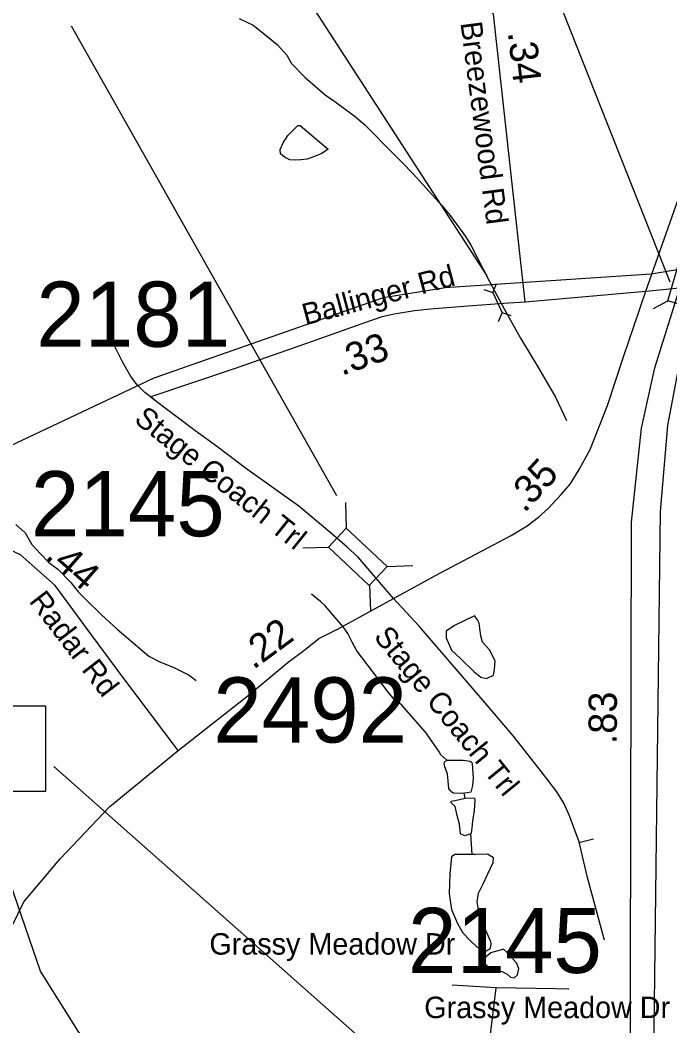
# Model space of a CAD drawing. Extents: x 1662474 to 1856135, y 779280 to 917889.
# Drawn here: x 1726935 to 1729808, y 853796 to 858243 of the extents above; entities that cross this region are included whole.
import ezdxf

# ---------------------------------------------------------------- set-up
doc = ezdxf.new("R2010")
doc.units = 0
for name, color, linetype in [('Cogo Default Point CELL', 7, 'Continuous'), ('Exist Boundary Political City Limit New', 7, 'Continuous'), ('Exist Hydrographic Misc Water Feature', 7, 'Continuous'), ('Exist Hydrographic Pond Under 1500 Sq Ft', 7, 'Continuous'), ('Exist Road Non-System Type 51', 7, 'Continuous'), ('Exist Road Non-System Type 51 Label', 7, 'Continuous'), ('Exist Road Primary Interstate Divided Center Attributed', 7, 'Continuous'), ('Exist Road Primary Interstate Mileage Hundredths English Label', 7, 'Continuous'), ('Exist Road Primary Interstate Structure Standard Bridge CELL', 7, 'Continuous'), ('Exist Road Primary Interstate Structure Standard Bridge Number Label', 7, 'Continuous'), ('Exist Road Secondary Mileage Tenths English Label', 7, 'Continuous'), ('Exist Road Secondary Structure Pipe CELL', 7, 'Continuous'), ('Exist Road Secondary Structure Standard Bridge CELL', 7, 'Continuous'), ('Exist Road Secondary Structure Standard Bridge Number Label', 7, 'Continuous'), ('Exist Road Secondary Type 51 Attributed', 7, 'Continuous'), ('Exist Road Secondary Type 51 Label', 7, 'Continuous'), ('Map Preparation Boundary City Limit Buffer Line', 7, 'Continuous'), ('Prop DGN Element Guardrail', 7, 'Continuous'), ('Prop Horizontal Alignment', 7, 'Continuous')]:
    doc.layers.add(name, color=color, linetype=linetype)

msp = doc.modelspace()

# ---------------------------------------------------------------- linework, layer by layer
at = {"layer": 'Exist Boundary Political City Limit New'}
msp.add_lwpolyline([(1724119.9, 853967.1), (1725958.9, 855770.9), (1726520.5, 856187), (1727526.9, 856661.2), (1728540.8, 857016.9), (1728814.5, 857061.3), (1729724.8, 857120.6), (1730080, 857179.9)], dxfattribs=at)
at = {"layer": 'Exist Hydrographic Misc Water Feature'}
for p, q in [((1728821.1, 854971.2), (1728795.5, 854994.3)), ((1728901.8, 854802.7), (1728897.7, 854824.9)), ((1728933.2, 854553.5), (1728927, 854645.3))]:
    msp.add_line(p, q, dxfattribs=at)
for points in [[(1727903.8, 858249.8), (1727965.7, 858221.5), (1728015.5, 858181.1), (1728071.5, 858135.6), (1728113.3, 858088.8), (1728135.3, 858050.6), (1728195.2, 857988.7), (1728282.9, 857912.2), (1728326.8, 857882.6), (1728416.6, 857817.6), (1728458.4, 857779.8), (1728584.1, 857653.4), (1728622.1, 857614.8), (1728671.9, 857562.9), (1728715.8, 857516.9), (1728799.7, 857424.1), (1728835.5, 857379.8), (1728903.2, 857285.7), (1728927, 857247.5), (1729010.6, 857087.5), (1729074.4, 856967.1), (1729147.8, 856836.8), (1729223.7, 856710.5), (1729255.3, 856656.5), (1729301.2, 856576), (1729350.4, 856472.4)], [(1728296.5, 857673.1), (1728268.2, 857654), (1728236, 857640.7), (1728203.8, 857628.2), (1728175.9, 857624.7), (1728151.9, 857624.4), (1728127.9, 857624.9), (1728103.7, 857636.8), (1728085.9, 857651.2), (1728084, 857670.9), (1728098, 857701), (1728118.3, 857732.6), (1728140.2, 857755.1), (1728162.3, 857776.8), (1728172.2, 857776.6), (1728296.5, 857673.1)], [(1728296.5, 857673.1), (1728268.2, 857654), (1728236, 857640.7), (1728203.8, 857628.2), (1728175.9, 857624.7), (1728151.9, 857624.4), (1728127.9, 857624.9), (1728103.7, 857636.8), (1728085.9, 857651.2), (1728084, 857670.9), (1728098, 857701), (1728118.3, 857732.6), (1728140.2, 857755.1), (1728162.3, 857776.8), (1728172.2, 857776.6), (1728296.5, 857673.1)], [(1726915.4, 856013.2), (1726957.3, 855975.5), (1726987, 855924.8), (1727025.1, 855883), (1727061, 855844.5), (1727101, 855815), (1727159, 855756.4), (1727192.7, 855713.9), (1727222.6, 855684.5), (1727294.4, 855614.1), (1727364.1, 855549.5), (1727454.1, 855473), (1727503.7, 855430.9), (1727555.8, 855404.5), (1727611.8, 855382.8), (1727681.9, 855346.1), (1727712.9, 855323.3)], [(1728795.5, 854994.3), (1728785.5, 855010.9), (1728727.7, 855095), (1728622.1, 855213.6), (1728586, 855243.1), (1728562.4, 855271.5), (1728536.4, 855305.7), (1728422.8, 855454.1), (1728402.9, 855492.2), (1728383, 855530.3), (1728363.1, 855560.3), (1728283.1, 855653), (1728263.2, 855673.2), (1728223.2, 855705.2)], [(1729031.4, 848400.8), (1728957.3, 848543.5), (1728817.3, 848677.7), (1728137.3, 849042.7), (1727980.3, 849226.5), (1727784.4, 849660.4), (1727721.3, 850012.9), (1727362.4, 850775.2), (1727306.3, 851091.4), (1727299.3, 851275.5), (1727532.4, 852065), (1727568.3, 852340), (1727571.4, 852632.1), (1727530.4, 852688.7), (1727499.4, 852997.9), (1727231.4, 853709.1), (1727025.3, 854038.3), (1726839.4, 854573.8)]]:
    msp.add_lwpolyline(points, dxfattribs=at)
at = {"layer": 'Exist Hydrographic Pond Under 1500 Sq Ft'}
for points in [[(1728944.4, 855609.8), (1728854.8, 855566.4), (1728818.4, 855541.3), (1728818.4, 855511.9), (1728842.2, 855457.3), (1728881.4, 855420.9), (1728941.6, 855362.2), (1728971, 855338.4), (1728996.2, 855331.4), (1729027, 855346.8), (1729032.6, 855372), (1729035.4, 855409.7), (1729010.2, 855458.7), (1728979.4, 855492.3), (1728971, 855520.3), (1728966.8, 855552.5), (1728964, 855576.2), (1728957, 855591.6), (1728944.4, 855609.8)], [(1728823.6, 854971.2), (1728893.6, 854971.2), (1728925.1, 854966.9), (1728930.3, 854962.8), (1728933.6, 854956.9), (1728937.9, 854891.2), (1728934.8, 854858.5), (1728927.9, 854829.8), (1728911.2, 854826), (1728886.5, 854824.1), (1728850.7, 854825.5), (1728843.3, 854829.4), (1728837.1, 854835.5), (1728830.7, 854845.5), (1728823.6, 854909.8), (1728812.1, 854941.2), (1728809.3, 854959.8), (1728811.9, 854965.1), (1728816.4, 854967.3), (1728823.6, 854971.2)], [(1728927, 854645.3), (1728900.8, 854636.9), (1728882.2, 854645.5), (1728877.9, 854688.3), (1728866.4, 854726.9), (1728857.9, 854765.5), (1728840.7, 854782.6), (1728839.4, 854786.2), (1728840.7, 854789.8), (1728863.6, 854794.1), (1728901.8, 854802.7)], [(1728901.8, 854802.7), (1728940.8, 854804.1), (1728943.7, 854801.3), (1728945.1, 854794.1), (1728942.2, 854748.3), (1728935.1, 854701.2), (1728932.2, 854671.2), (1728929.3, 854648.3), (1728927, 854645.3)], [(1728946.1, 854553.8), (1728857.3, 854553.8), (1728841.3, 854543.7), (1728834, 854468), (1728831.1, 854380.8), (1728842.7, 854310.9), (1728868.9, 854248.4), (1728892.2, 854207.7), (1728924.2, 854174.2), (1728953.3, 854145.1), (1728978.1, 854133.5), (1728997, 854127.7), (1729014.4, 854139.3), (1729017.4, 854158.2), (1729015.9, 854168.4), (1728991.2, 854225.1), (1728963.5, 854300.8), (1728956.2, 854344.4), (1728962.1, 854382.2), (1728981, 854421.5), (1729002.8, 854468), (1729026.1, 854518.9), (1729027.5, 854539.3), (1729001.4, 854555.3), (1728946.1, 854553.8)], [(1729071.2, 854134.9), (1729015.9, 854118.9), (1728988.3, 854095.7), (1728986.8, 854075.3), (1729007.2, 854050.6), (1729033.4, 854041.8), (1729065.4, 854036), (1729088.7, 854024.4), (1729103.2, 854011.3), (1729119.2, 854008.4), (1729133.8, 854021.5), (1729139.6, 854049.1), (1729129.4, 854075.3), (1729106.1, 854100), (1729088.7, 854120.4), (1729071.2, 854134.9)]]:
    msp.add_lwpolyline(points, dxfattribs=at)
at = {"layer": 'Exist Road Non-System Type 51'}
for p, q in [((1729469.9, 854622), (1729405.1, 854604.9)), ((1729039.6, 853964.2), (1728845.6, 853976.6))]:
    msp.add_line(p, q, dxfattribs=at)
for points in [[(1729701.8, 857045.1), (1729805.9, 857055.7), (1729917.6, 857066.1)], [(1727528.1, 856565.5), (1727485.5, 856597.2), (1727452.4, 856630.4), (1727424.4, 856667.9), (1727386.9, 856732.4), (1727353.5, 856799.9)], [(1729003.4, 853443.5), (1729010.4, 853652.5), (1729016.5, 853771.1), (1729039.6, 853964.2)], [(1729360.6, 853958.9), (1729359.4, 853958.9), (1729303.1, 853960.4), (1729039.6, 853964.2)]]:
    msp.add_lwpolyline(points, dxfattribs=at)
at = {"layer": 'Exist Road Primary Interstate Divided Center Attributed'}
for points in [[(1729630, 852696.3), (1729637.5, 856023), (1729681.5, 856438.4), (1729741.3, 856705.9), (1729854.6, 857067.7)], [(1729724.4, 852691.6), (1729766.5, 856070.2), (1729798, 856451), (1729870.3, 856831.7), (1729964.7, 857080.3)]]:
    msp.add_lwpolyline(points, dxfattribs=at)
at = {"layer": 'Exist Road Primary Interstate Structure Standard Bridge CELL'}
msp.add_line((1729734.5, 856968), (1729797.8, 857002.3), dxfattribs=at)
msp.add_lwpolyline([(1729797.8, 857002.3), (1729842.7, 857153.5), (1729913.4, 857132.6), (1729868.5, 856981.3)], close=True, dxfattribs=at)
at = {"layer": 'Exist Road Primary Interstate Structure Standard Bridge Number Label'}
msp.add_lwpolyline([(1727048.7, 855209.7), (1726182.3, 855209.7), (1726182.3, 854834), (1727048.7, 854834)], close=True, dxfattribs=at)
at = {"layer": 'Exist Road Secondary Structure Pipe CELL'}
for p, q in [((1728984.9, 857052.5), (1729024.3, 857039.1)), ((1729039.9, 857077.7), (1729024.3, 857039.1)), ((1729024.3, 857039.1), (1729065.7, 856948.9)), ((1729050.1, 856910.3), (1729065.7, 856948.9)), ((1729105.1, 856935.5), (1729065.7, 856948.9))]:
    msp.add_line(p, q, dxfattribs=at)
at = {"layer": 'Exist Road Secondary Structure Standard Bridge CELL'}
for p, q in [((1728373.1, 856110.5), (1728376.8, 855997.4)), ((1728184.5, 855909.2), (1728297.6, 855912.9)), ((1728557.3, 855827.6), (1728670.5, 855831.3)), ((1728480, 855744.9), (1728483.7, 855631.8))]:
    msp.add_line(p, q, dxfattribs=at)
msp.add_lwpolyline([(1728376.8, 855997.4), (1728557.7, 855827.9), (1728478.5, 855743.4), (1728297.6, 855912.9)], close=True, dxfattribs=at)
at = {"layer": 'Exist Road Secondary Structure Standard Bridge Number Label'}
for p, q in [((1729809.1, 857084.5), (1728134.7, 861320.7)), ((1728335.5, 856139.3), (1727161.7, 858217.1)), ((1729555.8, 852755.3), (1727083.3, 854942.9))]:
    msp.add_line(p, q, dxfattribs=at)
at = {"layer": 'Exist Road Secondary Type 51 Attributed'}
msp.add_line((1729168.3, 856997.2), (1729701.8, 857045.1), dxfattribs=at)
for points in [[(1729701.8, 857045.1), (1730024.7, 857959.5), (1730439.5, 859097.7), (1730683.7, 859812), (1730748.2, 860005.5), (1730762, 860139.2), (1730785.1, 860369.6), (1730782.8, 860604.6), (1730798.9, 860770.5), (1730849.6, 861120.7), (1730909.5, 861300.4), (1730946.4, 861360.3), (1730997, 861429.1)], [(1729168.3, 856997.2), (1729028.3, 858269), (1728972.8, 858321), (1728806.3, 858345.5), (1728752.5, 858360.2), (1728728, 858414), (1728728, 858560.9)], [(1728585.7, 855685.3), (1728787.8, 855796.2), (1729106, 855963.9), (1729175.9, 856006.5), (1729226.6, 856045), (1729271.1, 856084.5), (1729326.9, 856145.3), (1729367.4, 856190.9), (1729405.9, 856255.7), (1729455.6, 856344.9), (1729531.6, 856538.4), (1729600.5, 856750.2), (1729701.8, 857045.1)], [(1727510.3, 856577.6), (1727882.9, 856702.4), (1728227.4, 856823.4), (1728447.4, 856902.1), (1728535.1, 856933.3), (1728588.6, 856943.7), (1728677.8, 856958.6), (1728765.5, 856967.5), (1728934.9, 856980.9), (1729094, 856992.7), (1729168.3, 856997.2)], [(1728427.7, 855870.4), (1728380.6, 855913), (1728312.3, 855972.3), (1728166.7, 856093.5), (1727930.8, 856261.7), (1727809.4, 856354.8), (1727707.8, 856428.1), (1727510.3, 856577.6)], [(1727633.9, 855014.2), (1727385, 855344.4), (1727225.4, 855559.3), (1727090.4, 855743.5), (1726937, 855878.5), (1726777.5, 855952.2), (1726575, 856013.6), (1726458.4, 856019.7), (1726347.9, 856001.3), (1726090.2, 855823.3), (1725881.5, 855602.3)], [(1728585.7, 855685.3), (1728427.7, 855870.4)], [(1727633.9, 855014.2), (1727943.5, 855257.2), (1728119.9, 855404.5), (1728195.7, 855460.3), (1728256, 855509.4), (1728340.8, 855551.8), (1728585.7, 855685.3)], [(1729518, 854174.6), (1729515.2, 854185), (1729443.4, 854451.6), (1729409.6, 854597.1), (1729406.7, 854609.6), (1729364.4, 854724.3), (1729339, 854780.7), (1729308, 854831.5), (1729240.2, 854918.9), (1729116.1, 855076.9), (1728989.1, 855226.4), (1728698.4, 855563.7), (1728585.7, 855685.3)], [(1726682.5, 852212.6), (1726701.8, 852617.4), (1726722.4, 852940.4), (1726729.3, 853393.9), (1726743.1, 853710), (1726779, 853914.9), (1726846.5, 854129.8), (1726951.7, 854345), (1727111.3, 854535.3), (1727331, 854766.5), (1727633.9, 855014.2)]]:
    msp.add_lwpolyline(points, dxfattribs=at)
at = {"layer": 'Map Preparation Boundary City Limit Buffer Line'}
msp.add_lwpolyline([(1724119.9, 853967.1), (1725958.9, 855770.9), (1726520.5, 856187), (1727526.9, 856661.2), (1728540.8, 857016.9), (1728814.5, 857061.3), (1729724.8, 857120.6), (1730080, 857179.9)], dxfattribs=at)
at = {"layer": 'Prop Horizontal Alignment'}
msp.add_line((1729000.4, 857112), (1727894.1, 858820.4), dxfattribs=at)

# ---------------------------------------------------------------- texts
at = {"layer": 'Cogo Default Point CELL'}
for s, p in [('2181', (1727006.5, 856798.8)), ('2145', (1726982.6, 855960.9)), ('2492', (1727788.9, 855049)), ('2145', (1728650.1, 854030))]:
    msp.add_text(s, height=288, dxfattribs=at).set_placement(p)
at = {"layer": 'Exist Road Non-System Type 51 Label'}
for p in [(1727771.5, 854111.1), (1728721.5, 853830.3)]:
    msp.add_text('Grassy Meadow Dr', height=95, dxfattribs=at).set_placement(p)
at = {"layer": 'Exist Road Primary Interstate Mileage Hundredths English Label'}
msp.add_text('.83', height=125, rotation=89.8713, dxfattribs=at).set_placement((1729572.8, 855041.3))
at = {"layer": 'Exist Road Secondary Mileage Tenths English Label'}
msp.add_text('.33', height=125, rotation=19.6911, dxfattribs=at).set_placement((1728356.5, 856669.8))
at = {"layer": 'Exist Road Secondary Type 51 Label'}
for s, rotation, p in [('Breezewood Rd', 277.4191, (1728881.3, 858231)), ('Ballinger Rd', 14.9463, (1728196.3, 856893.2)), ('Stage Coach Trl', 321.3429, (1727433.9, 856469.1)), ('Radar Rd', 307.5979, (1726970.8, 855673.1)), ('Stage Coach Trl', 309.1917, (1728494.7, 855515.2))]:
    msp.add_text(s, height=95, rotation=rotation, dxfattribs=at).set_placement(p)
at = {"layer": 'Prop DGN Element Guardrail'}
for s, rotation, p in [('.34', 276.2816, (1729090.9, 858189.2)), ('.35', 47.4896, (1729164.8, 856061)), ('.44', 318.6408, (1727041.8, 855866.8)), ('.22', 36.3268, (1727966.3, 855369.1))]:
    msp.add_text(s, height=125, rotation=rotation, dxfattribs=at).set_placement(p)

doc.saveas('drawing.dxf')
